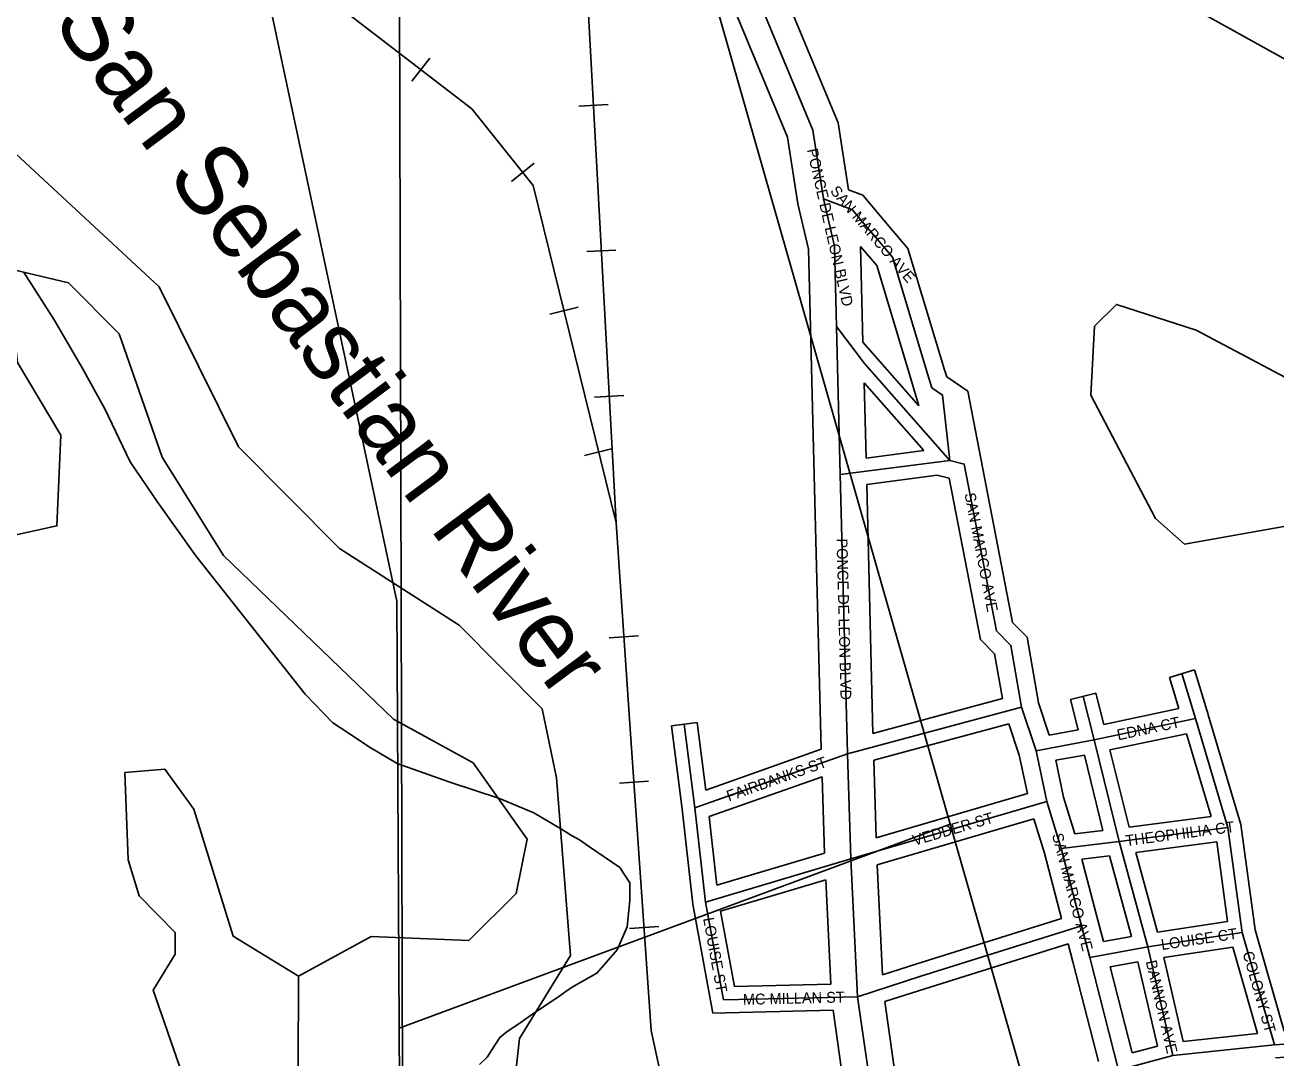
# Model space of a CAD drawing. Extents: x 418523 to 616617, y 1878279 to 2196743.
# Drawn here: x 551359 to 554235, y 2030330 to 2032705 of the extents above; entities that cross this region are included whole.
import ezdxf

# ---------------------------------------------------------------- set-up
doc = ezdxf.new("R2010")
doc.units = 0
for name, color, linetype in [('Level 1', 7, 'Continuous'), ('Level 13', 7, 'Continuous'), ('Level 14', 7, 'Continuous'), ('Level 22', 7, 'Continuous'), ('Level 23', 7, 'Continuous'), ('Level 31', 7, 'Continuous'), ('Level 32', 7, 'Continuous'), ('Level 34', 7, 'Continuous'), ('Level 37', 7, 'Continuous'), ('Level 41', 7, 'Continuous'), ('Level 5', 7, 'Continuous'), ('Level 7', 7, 'Continuous'), ('Level 8', 7, 'Continuous')]:
    doc.layers.add(name, color=color, linetype=linetype)

msp = doc.modelspace()

# ---------------------------------------------------------------- linework, layer by layer
at = {"layer": 'Level 1'}
for p, q in [((552213.198, 2035107.445), (552242.944, 2024561.628)), ((552638.212, 2033834.385), (553767.754, 2029883.158)), ((552213.97, 2031380.489), (551759.028, 2033513.4)), ((552223.036, 2029575.81), (552213.97, 2031380.489)), ((553486.258, 2030867.852), (552218.903, 2030398.636))]:
    msp.add_line(p, q, dxfattribs=at)
at = {"layer": 'Level 13'}
for p, q in [((553219.666, 2032196.828), (553194.945, 2032305.271)), ((553224.531, 2032011.71), (553219.666, 2032196.828)), ((553233.395, 2031671.296), (553224.531, 2032011.71)), ((553249.647, 2031029.383), (553233.395, 2031671.296)), ((553257.521, 2030787.888), (553249.647, 2031029.383)), ((553273.105, 2030471.093), (553257.521, 2030787.888)), ((553316.6, 2030165.13), (553273.105, 2030471.093))]:
    msp.add_line(p, q, dxfattribs=at)
msp.add_lwpolyline([(553194.945, 2032305.271), (553170.363, 2032463.533), (552979.679, 2032922.652), (552664.35, 2033440.311)], dxfattribs=at)
at = {"layer": 'Level 14'}
for p, q in [((553159.843, 2032189.297), (553135.978, 2032293.983)), ((553164.551, 2032010.133), (553159.843, 2032189.297)), ((553285.502, 2031975.671), (553279.71, 2032196.078)), ((553173.414, 2031669.734), (553164.551, 2032010.148)), ((553287.925, 2031882.204), (553292.429, 2031709.231)), ((553189.362, 2031039.857), (553173.413, 2031669.776)), ((553308.48, 2031076.258), (553293.982, 2031648.926)), ((553315.977, 2030836.305), (553310.164, 2031014.581)), ((553197.055, 2030801.183), (553191.325, 2030976.9)), ((553330.715, 2030521.207), (553318.258, 2030774.443)), ((553211.629, 2030499.607), (553199.832, 2030739.405)), ((553370.907, 2030209.437), (553335.336, 2030459.651)), ((553253.807, 2030180.526), (553216.961, 2030439.717))]:
    msp.add_line(p, q, dxfattribs=at)
for points in [[(553252.415, 2032326.205), (553228.545, 2032479.877), (553033.321, 2032949.926), (552731.711, 2033445.065)], [(553135.978, 2032293.983), (553112.181, 2032447.188), (552926.036, 2032895.377), (552612.128, 2033410.704)]]:
    msp.add_lwpolyline(points, dxfattribs=at)
at = {"layer": 'Level 22'}
for p, q in [((553315.077, 2032216.197), (553286.66, 2032249.734)), ((553683.38, 2031036.527), (553650.079, 2031136.992)), ((553708.081, 2030920.086), (553683.38, 2031036.527)), ((553741.043, 2030811.621), (553708.081, 2030920.086)), ((553787.75, 2030633.66), (553741.043, 2030811.621)), ((553806.873, 2030561.236), (553787.75, 2030633.66)), ((553872.998, 2030302.486), (553806.873, 2030561.236))]:
    msp.add_line(p, q, dxfattribs=at)
for points in [[(553286.66, 2032249.734), (553261.401, 2032279.99), (553194.945, 2032305.271)], [(553434.892, 2031900.927), (553352.967, 2032171.36), (553315.077, 2032216.197)], [(553485.029, 2031704.044), (553468.66, 2031854.283), (553443.679, 2031871.082), (553434.892, 2031900.927)], [(553650.079, 2031136.992), (553625.448, 2031278.526), (553592.276, 2031312.077), (553518.269, 2031695.586), (553485.029, 2031704.044)]]:
    msp.add_lwpolyline(points, dxfattribs=at)
at = {"layer": 'Level 23'}
for p, q in [((553345.596, 2032242.056), (553317.178, 2032275.593)), ((553414.135, 2031829.798), (553396.61, 2031889.33)), ((553713.555, 2031072.627), (553688.98, 2031146.766)), ((553644.711, 2031026.051), (553620.84, 2031098.068)), ((553663.343, 2030938.223), (553644.711, 2031026.051)), ((553746.855, 2030930.07), (553728.953, 2031014.457)), ((553772.522, 2030845.608), (553746.855, 2030930.069)), ((553702.548, 2030800.725), (553678.421, 2030880.117)), ((553741.913, 2030650.739), (553702.548, 2030800.724)), ((553826.44, 2030643.813), (553788.826, 2030787.132)), ((553838.635, 2030597.63), (553826.425, 2030643.871)), ((553768.198, 2030551.024), (553757.205, 2030592.655)), ((553826.734, 2030321.966), (553768.198, 2030551.024)), ((553904.244, 2030341.776), (553853.739, 2030539.406))]:
    msp.add_line(p, q, dxfattribs=at)
for points in [[(553317.178, 2032275.593), (553285.402, 2032313.656), (553252.415, 2032326.206)], [(553473.175, 2031912.525), (553388.855, 2032190.866), (553345.63, 2032242.016)], [(553396.61, 2031889.33), (553317.08, 2032151.853), (553279.71, 2032196.078)], [(553526.6, 2031863.523), (553477.976, 2031896.222), (553473.265, 2031912.225)], [(553688.98, 2031146.766), (553662.707, 2031297.735), (553629.254, 2031331.571), (553526.6, 2031863.523)], [(553606.126, 2031156.246), (553588.189, 2031259.318), (553555.3, 2031292.583), (553483.803, 2031663.081), (553456.368, 2031670.061)]]:
    msp.add_lwpolyline(points, dxfattribs=at)
at = {"layer": 'Level 31'}
for p, q in [((553233.395, 2031671.296), (553485.029, 2031704.044)), ((554050.135, 2031110.778), (554018.741, 2031213.783)), ((553816.825, 2031061.246), (553792.077, 2031161.323)), ((553249.647, 2031029.383), (553650.079, 2031136.992)), ((552899.222, 2030905.272), (552874.736, 2031097.356)), ((554050.135, 2031110.778), (553816.825, 2031061.246)), ((554124.52, 2030860.371), (554050.135, 2031110.778)), ((553683.38, 2031036.527), (553816.825, 2031061.246)), ((553874.465, 2030827.612), (553816.825, 2031061.246)), ((552899.222, 2030905.272), (553249.647, 2031029.383)), ((553257.521, 2030787.888), (553708.081, 2030920.086)), ((552923.639, 2030688.46), (552899.222, 2030905.272)), ((553874.465, 2030827.612), (554124.52, 2030860.371)), ((554157.428, 2030618.441), (554124.52, 2030860.371)), ((553741.043, 2030811.621), (553874.465, 2030827.612)), ((553940.32, 2030585.956), (553874.465, 2030827.612)), ((552923.639, 2030688.46), (553257.521, 2030787.888)), ((552964.824, 2030463.599), (552923.639, 2030688.46)), ((553940.32, 2030585.956), (554157.428, 2030618.441)), ((554231.475, 2030360.034), (554157.428, 2030618.441)), ((553806.873, 2030561.236), (553940.32, 2030585.956)), ((553998.231, 2030335.593), (553940.32, 2030585.956)), ((553273.105, 2030471.093), (552964.824, 2030463.599)), ((554231.475, 2030360.034), (554456.776, 2030376.135)), ((553998.231, 2030335.593), (554231.475, 2030360.034)), ((553872.998, 2030302.486), (553998.231, 2030335.593))]:
    msp.add_line(p, q, dxfattribs=at)
for points in [[(553224.531, 2032011.71), (553288.603, 2031926.795), (553485.029, 2031704.044)], [(553273.105, 2030471.093), (553418.337, 2030517.961), (553787.75, 2030633.66)]]:
    msp.add_lwpolyline(points, dxfattribs=at)
at = {"layer": 'Level 32'}
for p, q in [((553285.502, 2031975.671), (553414.135, 2031829.798)), ((553287.925, 2031882.204), (553425.217, 2031726.513)), ((553292.429, 2031709.231), (553425.217, 2031726.512)), ((553293.982, 2031648.926), (553456.368, 2031670.061)), ((553990.045, 2031205.036), (554047.44, 2031222.528)), ((554011.9, 2031133.33), (553990.045, 2031205.036)), ((554078.833, 2031119.524), (554047.44, 2031222.528)), ((553308.481, 2031076.258), (553606.126, 2031156.245)), ((553762.954, 2031154.121), (553821.201, 2031168.525)), ((553780.06, 2031084.946), (553762.954, 2031154.121)), ((553838.983, 2031096.619), (553821.201, 2031168.525)), ((554011.9, 2031133.33), (553838.984, 2031096.619)), ((554153.937, 2030866.7), (554078.894, 2031119.321)), ((552844.976, 2031093.562), (552904.496, 2031101.149)), ((552869.41, 2030901.914), (552844.976, 2031093.562)), ((552924.278, 2030945.971), (552904.496, 2031101.149)), ((553310.164, 2031014.581), (553620.84, 2031098.068)), ((553713.555, 2031072.627), (553780.06, 2031084.946)), ((554029.266, 2031075.677), (553853.378, 2031038.336)), ((554085.745, 2030885.547), (554029.267, 2031075.677)), ((552924.277, 2030945.971), (553189.362, 2031039.858)), ((553897.168, 2030860.842), (553853.378, 2031038.336)), ((553728.953, 2031014.457), (553794.475, 2031026.595)), ((553837.213, 2030853.361), (553794.475, 2031026.595)), ((552931.702, 2030884.948), (553191.325, 2030976.9)), ((553315.977, 2030836.304), (553663.343, 2030938.223)), ((552893.944, 2030684.073), (552869.41, 2030901.914)), ((552949.439, 2030727.446), (552931.701, 2030884.948)), ((553318.257, 2030774.443), (553678.42, 2030880.117)), ((553897.167, 2030860.842), (554085.745, 2030885.547)), ((554186.865, 2030624.626), (554153.937, 2030866.7)), ((553772.522, 2030845.609), (553837.213, 2030853.362)), ((553912.45, 2030802.33), (554098.818, 2030826.745)), ((553962.254, 2030619.571), (553912.45, 2030802.331)), ((554123.711, 2030643.731), (554098.818, 2030826.745)), ((552949.44, 2030727.445), (553197.055, 2030801.183)), ((553788.826, 2030787.132), (553852.329, 2030794.743)), ((553902.805, 2030609.517), (553852.329, 2030794.743)), ((552957.999, 2030667.388), (553199.833, 2030739.406)), ((552939.932, 2030432.983), (552893.943, 2030684.073)), ((552989.717, 2030494.214), (552957.999, 2030667.388)), ((553962.255, 2030619.572), (554123.712, 2030643.731)), ((553838.635, 2030597.63), (553902.805, 2030609.517)), ((554253.612, 2030391.692), (554186.865, 2030624.626)), ((553976.865, 2030561.089), (554135.839, 2030584.876)), ((554192.786, 2030386.143), (554135.839, 2030584.876)), ((553853.739, 2030539.406), (553917.561, 2030551.228)), ((553962.45, 2030357.164), (553917.56, 2030551.228)), ((554021.485, 2030368.194), (553976.866, 2030561.088)), ((553211.629, 2030499.607), (552989.717, 2030494.214)), ((553216.961, 2030439.717), (552939.932, 2030432.983)), ((554021.484, 2030368.194), (554192.786, 2030386.144)), ((553904.244, 2030341.776), (553962.45, 2030357.164)), ((554234.11, 2030330.144), (554434.294, 2030344.45))]:
    msp.add_line(p, q, dxfattribs=at)
for points in [[(553330.715, 2030521.207), (553409.246, 2030546.551), (553741.912, 2030650.74)], [(553335.336, 2030459.65), (553427.428, 2030489.371), (553757.206, 2030592.655)]]:
    msp.add_lwpolyline(points, dxfattribs=at)
at = {"layer": 'Level 37'}
for p, q in [((552289.353, 2032628.896), (552248.28, 2032575.529)), ((552632.231, 2032518.486), (552699.476, 2032522.116)), ((552529.508, 2032387.502), (552477.05, 2032345.274)), ((552650.277, 2032184.111), (552717.522, 2032187.741)), ((552630.756, 2032056.61), (552565.35, 2032040.577)), ((552668.324, 2031849.736), (552735.57, 2031853.366)), ((552710.482, 2031731.377), (552645.075, 2031715.345)), ((552769.418, 2031300.9), (552702.237, 2031296.241)), ((552792.592, 2030966.841), (552725.41, 2030962.181)), ((552815.768, 2030632.782), (552748.586, 2030628.122))]:
    msp.add_line(p, q, dxfattribs=at)
for points in [[(550570.488, 2037209.147), (551668.092, 2035118.551), (551786.555, 2034892.741), (551907.54, 2034662.195), (552014.662, 2034457.873), (552546.518, 2033445.009), (552629.442, 2033194.936), (552717.642, 2031560.744)], [(552717.642, 2031560.744), (552527.538, 2032336.251), (552386.11, 2032511.939), (551745.37, 2033005.076), (550649.079, 2034916.376), (550555.878, 2035111.57), (550333.578, 2035575.523), (550301.038, 2035934.191), (550352, 2036359.167), (550402.575, 2036650.68), (550469.625, 2036834.136)], [(554322.16, 2021728.608), (554423.369, 2022228.726), (554427.084, 2022425.456), (554432.656, 2022720.371), (554334.217, 2024583.688), (554321.882, 2024819.739), (554216.508, 2026805.632), (554059.43, 2027514.85), (553868.614, 2027940.141), (553123.808, 2029430.709), (553038.745, 2029601.143), (552990.705, 2029755.109), (552947.69, 2029893.059), (552889.55, 2030059.781), (552839.893, 2030201.751), (552798.615, 2030393.518), (552750.517, 2031086.798), (552717.642, 2031560.744)]]:
    msp.add_lwpolyline(points, dxfattribs=at)
at = {"layer": 'Level 5'}
msp.add_line((554441.732, 2031585.431), (554024.694, 2031511.784), dxfattribs=at)
for points in [[(554130.67, 2025609.249), (554084.11, 2026684.803), (554018.533, 2027026.791), (553869.494, 2027344.066), (553820.616, 2027694.354), (553083.483, 2029180.61), (552900.635, 2029356.261), (552892.465, 2029406.312), (552610.331, 2029807.378), (552536.025, 2030032.723), (552469.692, 2030141.285), (552495.448, 2030374.64), (552612.778, 2030565.986), (552580.74, 2030974.565), (552547.916, 2031133.088), (552356.798, 2031325.441), (552082.259, 2031501.391), (551849.589, 2031735.554), (551667.399, 2032102.951), (551251.822, 2032487.755)], [(550232.829, 2031890.849), (550415.995, 2031815.23), (550940.799, 2031696.823), (551282.03, 2031520.642), (551432.183, 2031553.495), (551441.199, 2031761.88), (551341.694, 2031928.933), (551317.4, 2032145.777)], [(551987.384, 2030517.987), (552154.406, 2030609.131), (552379.461, 2030600.084), (552488.192, 2030708.098), (552513.59, 2030833.071), (552389.135, 2031008.533), (552206.029, 2031109.154), (551815.463, 2031485.568), (551674.455, 2031711.101), (551575.338, 2031994.867), (551459.024, 2032111.968), (551317.4, 2032145.777)], [(551719.911, 2030293.759), (551653.836, 2030485.723), (551704.116, 2030568.926), (551704.275, 2030618.946), (551621.172, 2030702.567), (551596.43, 2030786.029), (551588.746, 2030986.104), (551680.478, 2030994.145), (551746.871, 2030902.254), (551837.629, 2030610.178), (551987.384, 2030517.987)], [(551719.911, 2030293.759), (551811.475, 2030251.789), (551936.517, 2030259.731), (551986.708, 2030309.583), (551987.384, 2030517.987)]]:
    msp.add_lwpolyline(points, dxfattribs=at)
at = {"layer": 'Level 7'}
msp.add_lwpolyline([(554024.694, 2031511.784), (553958.191, 2031570.335), (553809.053, 2031854.26), (553817.88, 2032012.613), (553868.06, 2032062.475), (554051.266, 2032003.526), (554384.167, 2031827.386), (554600.981, 2031843.368), (554743.023, 2031951.282), (554768.491, 2032084.566), (554669.075, 2032276.629), (554494.698, 2032493.932), (553437.872, 2033080.913), (553371.599, 2033214.526), (553306.09, 2033581.523), (553315.793, 2034006.643), (553374.443, 2034089.806), (553516.614, 2034231.071), (553683.636, 2034322.245), (553658.984, 2034439.017), (553443.551, 2034839.884), (553344.265, 2035073.628), (553361.493, 2035240.292), (553403.432, 2035323.525)], dxfattribs=at)
at = {"layer": 'Level 8'}
for points in [[(551490.638, 2031916.914), (551425.634, 2032026.916), (551356.63, 2032134.917)], [(552403.687, 2030314.888), (552421.687, 2030331.888), (552438.687, 2030359.889), (552450.687, 2030376.89), (552467.687, 2030390.891), (552491.688, 2030406.891), (552530.688, 2030434.892), (552585.689, 2030470.893), (552602.689, 2030483.894), (552620.689, 2030494.894), (552673.69, 2030524.896), (552720.69, 2030578.897), (552743.69, 2030631.899), (552749.689, 2030691.901), (552749.688, 2030732.901), (552726.687, 2030767.902), (552656.685, 2030815.902), (552633.684, 2030831.902), (552615.683, 2030841.902), (552592.682, 2030855.902), (552528.68, 2030893.902), (552449.677, 2030926.902), (552335.674, 2030963.902), (552214.67, 2031006.901), (552148.668, 2031045.901), (552101.666, 2031077.901), (552066.665, 2031100.902), (552002.663, 2031166.903), (551751.651, 2031484.907), (551664.647, 2031606.909), (551600.644, 2031700.911), (551542.64, 2031822.912), (551490.638, 2031916.914)]]:
    msp.add_lwpolyline(points, dxfattribs=at)

# ---------------------------------------------------------------- texts
at = {"layer": 'Level 34'}
for s, height, rotation, p in [('PONCE DE LEON BLVD', 24.99916, 282.841531, (553156.373, 2032418.235)), ('SAN MARCO AVE', 25, 310.275342, (553208.564, 2032322.566)), ('SAN MARCO AVE', 24.99916, 280.921353, (553518.744, 2031627.166)), ('PONCE DE LEON BLVD', 25, 271.449344, (553224.615, 2031524.3)), ('EDNA CT', 25, 11.985428, (553872.3, 2031060.246)), ('FAIRBANKS ST', 24.99916, 19.502067, (552977.075, 2030919.587)), ('VEDDER ST', 25, 16.351403, (553403.813, 2030817.786)), ('THEOPHILIA CT', 25, 7.462625, (553890.564, 2030817.116)), ('SAN MARCO AVE', 25, 284.704875, (553719.805, 2030843.306)), ('LOUISE ST', 25, 280.378172, (552917.807, 2030650.92)), ('LOUISE CT', 25, 8.509478, (553972.694, 2030578.161)), ('COLONY ST', 25, 285.988953, (554157.84, 2030571.633)), ('BANNON AVE', 25, 283.023078, (553935.38, 2030551.856)), ('MC MILLAN ST', 25, 1.391925, (553009.694, 2030452.188))]:
    msp.add_text(s, height=height, rotation=rotation, dxfattribs=at).set_placement(p)
at = {"layer": 'Level 41'}
msp.add_text('San Sebastian River', height=160, rotation=306.726886, dxfattribs=at).set_placement((551419.68, 2032711.207))

doc.saveas('drawing.dxf')
